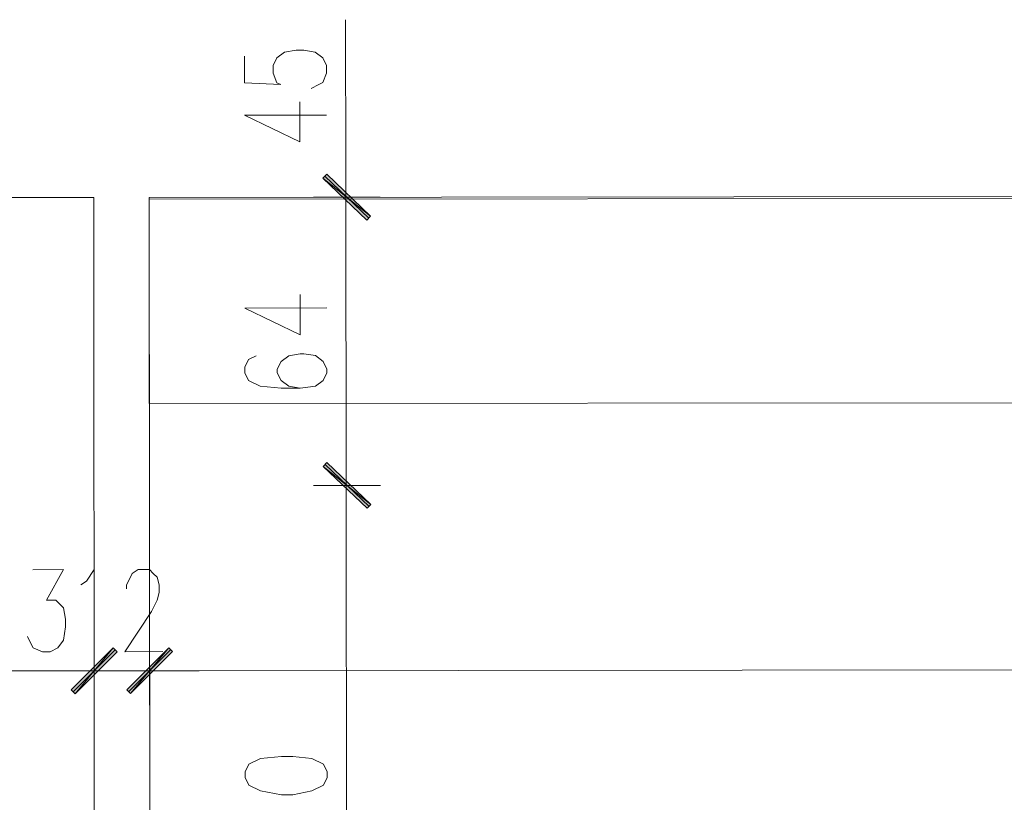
# Model space of a CAD drawing. Header units: inches. Extents: x -5850 to 5646, y 8947 to 13007.
# Tile 372 of 548: x -2057 to -1839, y 10023 to 10196. Entities that reach past the tile are written whole.
import ezdxf

# ---------------------------------------------------------------- set-up
doc = ezdxf.new("R2010")
doc.units = ezdxf.units.IN
doc.header["$MEASUREMENT"] = 0
for name, color, linetype in [('at_Entity', 7, 'Continuous'), ('at_Rect', 7, 'Continuous'), ('at_Solid', 7, 'Continuous')]:
    doc.layers.add(name, color=color, linetype=linetype)

msp = doc.modelspace()

# ---------------------------------------------------------------- hatches: boundary and pattern name
at = {"layer": 'at_Solid', "lineweight": 20}
for points in [[(-1988.71, 10162.11), (-1989.56, 10161.26), (-1978.99, 10152.82)], [(-1978.99, 10152.82), (-1989.56, 10161.26), (-1988.71, 10162.11)], [(-1989.56, 10161.26), (-1978.99, 10152.82), (-1979.83, 10151.98)], [(-1979.83, 10151.98), (-1978.99, 10152.82), (-1989.56, 10161.26)], [(-1988.65, 10098.33), (-1989.5, 10097.48), (-1978.93, 10089.04)], [(-1978.93, 10089.04), (-1989.5, 10097.48), (-1988.65, 10098.33)], [(-1989.5, 10097.48), (-1978.93, 10089.04), (-1979.78, 10088.2)], [(-1979.78, 10088.2), (-1978.93, 10089.04), (-1989.5, 10097.48)], [(-2035.93, 10057.31), (-2044.37, 10047.17), (-2045.21, 10048.01)], [(-2035.93, 10057.31), (-2044.37, 10047.17), (-2045.21, 10048.01)], [(-2035.08, 10056.47), (-2035.93, 10057.31), (-2044.37, 10047.17)], [(-2035.08, 10056.47), (-2035.93, 10057.31), (-2044.37, 10047.17)], [(-2032.96, 10048.02), (-2032.11, 10047.18), (-2023.67, 10057.32)], [(-2032.96, 10048.02), (-2032.11, 10047.18), (-2023.67, 10057.32)], [(-2032.11, 10047.18), (-2023.67, 10057.32), (-2022.83, 10056.48)], [(-2032.11, 10047.18), (-2023.67, 10057.32), (-2022.83, 10056.48)]]:
    msp.add_hatch(color=7, dxfattribs=at).paths.add_polyline_path(points)

# ---------------------------------------------------------------- linework, layer by layer
at = {"layer": 'at_Entity', "color": 7, "lineweight": 20}
for p, q in [((-1984.49, 10162.53), (-1984.52, 10196.33)), ((-1998.03, 10189.14), (-1995.49, 10189.56)), ((-1995.49, 10189.56), (-1993.8, 10189.56)), ((-1993.8, 10189.56), (-1991.27, 10189.14)), ((-2006.89, 10188.28), (-2006.89, 10182.37)), ((-2000.56, 10186.17), (-1999.72, 10187.86)), ((-1999.72, 10187.86), (-1998.03, 10189.14)), ((-1991.27, 10189.14), (-1989.58, 10187.87)), ((-1989.58, 10187.87), (-1988.73, 10186.18)), ((-2000.56, 10184.48), (-2000.56, 10186.17)), ((-1988.73, 10186.18), (-1988.73, 10184.5)), ((-1999.71, 10182.38), (-2000.56, 10184.48)), ((-1988.73, 10184.5), (-1989.57, 10182.39)), ((-2006.89, 10182.37), (-1998.86, 10181.95)), ((-1998.86, 10181.95), (-1999.71, 10182.38)), ((-1990.42, 10181.96), (-1992.11, 10181.11)), ((-1989.57, 10182.39), (-1990.42, 10181.96)), ((-1994.63, 10169.28), (-1994.64, 10178.15)), ((-2006.88, 10175.19), (-1988.72, 10175.2)), ((-2006.88, 10175.19), (-1994.63, 10169.28)), ((-1984.48, 10149.02), (-1984.49, 10165.49)), ((-1984.49, 10165.49), (-1984.48, 10149.02)), ((-1988.71, 10162.11), (-1989.56, 10161.26)), ((-1989.56, 10161.26), (-1988.71, 10162.11)), ((-1989.56, 10161.26), (-1978.99, 10152.82)), ((-1989.56, 10161.26), (-1978.99, 10152.82)), ((-1979.83, 10151.98), (-1989.56, 10161.26)), ((-1978.99, 10152.82), (-1989.56, 10161.26)), ((-1989.56, 10161.26), (-1979.83, 10151.98)), ((-1978.99, 10152.82), (-1989.56, 10161.26)), ((-1979.41, 10152.4), (-1989.13, 10161.69)), ((-1989.13, 10161.69), (-1979.41, 10152.4)), ((-1978.99, 10152.82), (-1988.71, 10162.11)), ((-1988.71, 10162.11), (-1978.99, 10152.82)), ((-2490.09, 10156.59), (-2040.24, 10157)), ((-2040.02, 9910.74), (-2040.24, 10157)), ((-2027.99, 10157.01), (-1493.23, 10157.48)), ((-2027.77, 9910.75), (-2027.99, 10157.01)), ((-1991.66, 10157.04), (-1976.88, 10157.05)), ((-1976.88, 10157.05), (-1991.66, 10157.04)), ((-1978.99, 10152.82), (-1979.83, 10151.98)), ((-1979.83, 10151.98), (-1978.99, 10152.82)), ((-1984.43, 10098.75), (-1984.48, 10151.55)), ((-1994.59, 10126.62), (-1994.6, 10135.5)), ((-2006.85, 10132.52), (-1988.68, 10132.54)), ((-2006.85, 10132.52), (-1994.59, 10126.62)), ((-2004.3, 10121.96), (-2005.99, 10121.12)), ((-1997.12, 10121.97), (-1998.81, 10120.71)), ((-1994.59, 10122.4), (-1997.12, 10121.97)), ((-1993.74, 10122.4), (-1994.59, 10122.4)), ((-1991.21, 10121.98), (-1993.74, 10122.4)), ((-1989.52, 10120.72), (-1991.21, 10121.98)), ((-2005.99, 10121.12), (-2006.83, 10119.43)), ((-1998.81, 10120.71), (-1999.66, 10119.01)), ((-1988.67, 10119.02), (-1989.52, 10120.72)), ((-2006.83, 10119.43), (-2006.83, 10118.16)), ((-2006.83, 10118.16), (-2005.99, 10116.48)), ((-1999.66, 10119.01), (-1999.66, 10118.17)), ((-1999.66, 10118.17), (-1998.81, 10116.48)), ((-1989.52, 10116.49), (-1988.67, 10118.18)), ((-1988.67, 10118.18), (-1988.67, 10119.02)), ((-2005.99, 10116.48), (-2003.45, 10115.21)), ((-1998.81, 10116.48), (-1997.12, 10115.22)), ((-1991.2, 10115.22), (-1989.52, 10116.49)), ((-2003.45, 10115.21), (-1998.8, 10114.79)), ((-1998.8, 10114.79), (-1994.58, 10114.8)), ((-1997.12, 10115.22), (-1994.58, 10114.8)), ((-1994.58, 10114.8), (-1991.2, 10115.22)), ((-1984.42, 10084.81), (-1984.43, 10101.29)), ((-1984.43, 10101.29), (-1984.42, 10084.81)), ((-1988.65, 10098.33), (-1989.5, 10097.48)), ((-1989.5, 10097.48), (-1988.65, 10098.33)), ((-1979.35, 10088.62), (-1989.08, 10097.9)), ((-1989.08, 10097.9), (-1979.35, 10088.62)), ((-1978.93, 10089.04), (-1988.65, 10098.33)), ((-1988.65, 10098.33), (-1978.93, 10089.04)), ((-1989.5, 10097.48), (-1978.93, 10089.04)), ((-1989.5, 10097.48), (-1978.93, 10089.04)), ((-1979.78, 10088.2), (-1989.5, 10097.48)), ((-1978.93, 10089.04), (-1989.5, 10097.48)), ((-1989.5, 10097.48), (-1979.78, 10088.2)), ((-1978.93, 10089.04), (-1989.5, 10097.48)), ((-1991.6, 10093.26), (-1976.82, 10093.27)), ((-1976.82, 10093.27), (-1991.6, 10093.26)), ((-1984.3, 9949.22), (-1984.42, 10087.77)), ((-1978.93, 10089.04), (-1979.78, 10088.2)), ((-1979.78, 10088.2), (-1978.93, 10089.04)), ((-2053.69, 10074.61), (-2046.92, 10074.62)), ((-2046.92, 10074.62), (-2050.72, 10067.86)), ((-2041.85, 10072.09), (-2040.16, 10074.63)), ((-2040.16, 10074.63), (-2040.15, 10056.46)), ((-2031.71, 10073.79), (-2030.45, 10074.64)), ((-2030.45, 10074.64), (-2027.92, 10074.64)), ((-2027.92, 10074.64), (-2027.07, 10073.79)), ((-2043.12, 10071.25), (-2041.85, 10072.09)), ((-2032.98, 10071.25), (-2032.14, 10072.94)), ((-2032.14, 10072.94), (-2031.71, 10073.79)), ((-2027.07, 10073.79), (-2026.23, 10072.95)), ((-2026.23, 10072.95), (-2025.8, 10071.26)), ((-2032.98, 10070.41), (-2032.98, 10071.25)), ((-2025.8, 10069.57), (-2026.22, 10067.88)), ((-2025.8, 10071.26), (-2025.8, 10069.57)), ((-2050.72, 10067.86), (-2048.61, 10067.86)), ((-2048.61, 10067.86), (-2047.76, 10067.02)), ((-2026.22, 10067.88), (-2027.48, 10065.34)), ((-2047.76, 10067.02), (-2046.91, 10066.17)), ((-2046.91, 10066.17), (-2046.49, 10063.64)), ((-2027.48, 10065.34), (-2033.39, 10056.47)), ((-2046.49, 10063.64), (-2046.49, 10061.95)), ((-2046.49, 10061.95), (-2046.91, 10058.99)), ((-2054.09, 10058.14), (-2054.93, 10059.83)), ((-2046.91, 10058.99), (-2048.18, 10057.3)), ((-2040.15, 10059.84), (-2040.14, 10044.64)), ((-2040.15, 10059.84), (-2040.14, 10044.64)), ((-2027.89, 10044.65), (-2027.9, 10059.85)), ((-2027.89, 10044.65), (-2027.9, 10059.85)), ((-2053.67, 10057.29), (-2054.09, 10058.14)), ((-2051.56, 10056.45), (-2053.67, 10057.29)), ((-2048.18, 10057.3), (-2049.87, 10056.46)), ((-2045.21, 10048.01), (-2035.93, 10057.31)), ((-2045.21, 10048.01), (-2035.93, 10057.31)), ((-2044.79, 10047.59), (-2035.5, 10056.89)), ((-2044.79, 10047.59), (-2035.5, 10056.89)), ((-2035.93, 10057.31), (-2044.37, 10047.17)), ((-2035.93, 10057.31), (-2044.37, 10047.17)), ((-2035.93, 10057.31), (-2044.37, 10047.17)), ((-2035.93, 10057.31), (-2044.37, 10047.17)), ((-2044.37, 10047.17), (-2035.08, 10056.47)), ((-2044.37, 10047.17), (-2035.08, 10056.47)), ((-2035.08, 10056.47), (-2035.93, 10057.31)), ((-2035.08, 10056.47), (-2035.93, 10057.31)), ((-2033.39, 10056.47), (-2024.94, 10056.48)), ((-2023.67, 10057.32), (-2032.96, 10048.02)), ((-2023.67, 10057.32), (-2032.96, 10048.02)), ((-2023.26, 10056.9), (-2032.54, 10047.6)), ((-2023.26, 10056.9), (-2032.54, 10047.6)), ((-2032.11, 10047.18), (-2023.67, 10057.32)), ((-2032.11, 10047.18), (-2023.67, 10057.32)), ((-2032.11, 10047.18), (-2023.67, 10057.32)), ((-2032.11, 10047.18), (-2023.67, 10057.32)), ((-2022.83, 10056.48), (-2032.11, 10047.18)), ((-2022.83, 10056.48), (-2032.11, 10047.18)), ((-2023.67, 10057.32), (-2022.83, 10056.48)), ((-2023.67, 10057.32), (-2022.83, 10056.48)), ((-2049.87, 10056.46), (-2051.56, 10056.45)), ((-2067.6, 10052.21), (-2045.64, 10052.23)), ((-2045.64, 10052.23), (-2051.13, 10052.23)), ((-2048.17, 10052.23), (-2031.69, 10052.25)), ((-2048.17, 10052.23), (-2031.69, 10052.25)), ((-2040.14, 10052.24), (-2027.9, 10052.25)), ((-2019.87, 10052.26), (-2036.35, 10052.24)), ((-2019.87, 10052.26), (-2036.35, 10052.24)), ((-2022.4, 10052.25), (-1499.05, 10052.72)), ((-2022.4, 10052.25), (-2016.91, 10052.26)), ((-2044.37, 10047.17), (-2045.21, 10048.01)), ((-2044.37, 10047.17), (-2045.21, 10048.01)), ((-2032.96, 10048.02), (-2032.11, 10047.18)), ((-2032.96, 10048.02), (-2032.11, 10047.18)), ((-2003.38, 10032.84), (-2005.91, 10031.57)), ((-1998.73, 10033.27), (-2003.38, 10032.84)), ((-1996.2, 10033.27), (-1998.73, 10033.27)), ((-1991.97, 10032.85), (-1996.2, 10033.27)), ((-1989.44, 10031.59), (-1991.97, 10032.85)), ((-2005.91, 10031.57), (-2006.75, 10029.88)), ((-1988.59, 10029.9), (-1989.44, 10031.59)), ((-2006.75, 10029.88), (-2006.75, 10028.62)), ((-2006.75, 10028.62), (-2005.91, 10026.93)), ((-1989.44, 10026.94), (-1988.59, 10028.63)), ((-1988.59, 10028.63), (-1988.59, 10029.9)), ((-2005.91, 10026.93), (-2003.37, 10025.66)), ((-1991.97, 10025.67), (-1989.44, 10026.94)), ((-2003.37, 10025.66), (-1998.72, 10024.82)), ((-1998.72, 10024.82), (-1996.19, 10024.82)), ((-1996.19, 10024.82), (-1991.97, 10025.67))]:
    msp.add_line(p, q, dxfattribs=at)
at = {"layer": 'at_Rect', "color": 7, "lineweight": 20}
for p, q in [((-2027.99, 10156.58), (-1721.75, 10156.86)), ((-2027.99, 10156.58), (-2027.95, 10111.39)), ((-1721.71, 10111.66), (-2027.95, 10111.39))]:
    msp.add_line(p, q, dxfattribs=at)

doc.saveas('drawing.dxf')
